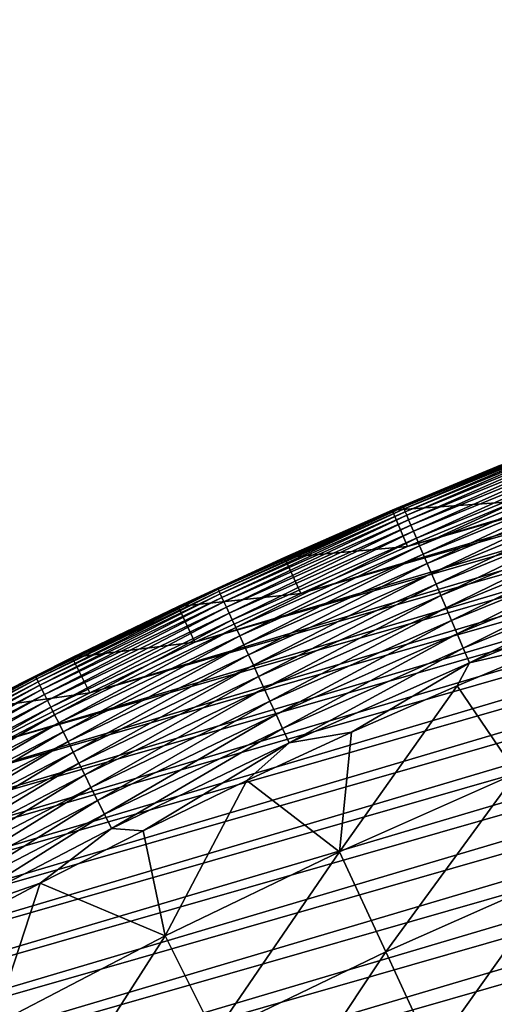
# Model space of a CAD drawing. Header units: millimetres. Extents: x -50 to 50, y -50 to 50.
# Tile 484 of 562: x -22.5 to -18.9, y 42.2 to 49.7. Entities that reach past the tile are written whole.
import ezdxf

# ---------------------------------------------------------------- set-up
doc = ezdxf.new("R2010")
doc.units = ezdxf.units.MM
doc.header["$LTSCALE"] = 65.185185
for name, color, linetype in [('36', 7, 'CONTINUOUS'), ('39', 7, 'CONTINUOUS'), ('40', 7, 'CONTINUOUS'), ('42', 7, 'CONTINUOUS'), ('44', 7, 'CONTINUOUS')]:
    doc.layers.add(name, color=color, linetype=linetype)

msp = doc.modelspace()

# ---------------------------------------------------------------- linework, layer by layer
at = {"layer": '36', "color": 15, "linetype": 'Continuous', "true_color": 0xaf503c}
for points in [[(-19.1725, 44.6403, 0.23), (-18.3635, 44.9791, 0.23), (-18.7211, 43.9751, -0.4273), (-19.1725, 44.6403, 0.23)], [(-19.9753, 44.2869, 0.23), (-19.1725, 44.6403, 0.23), (-20.0664, 43.3778, -0.4273), (-19.9753, 44.2869, 0.23)], [(-20.0664, 43.3778, -0.4273), (-19.1725, 44.6403, 0.23), (-18.7211, 43.9751, -0.4273), (-20.0664, 43.3778, -0.4273)], [(-20.7715, 43.9191, 0.23), (-19.9753, 44.2869, 0.23), (-20.0664, 43.3778, -0.4273), (-20.7715, 43.9191, 0.23)], [(-20.0664, 43.3778, -0.4273), (-18.7211, 43.9751, -0.4273), (-19.7144, 42.6169, -1.106), (-20.0664, 43.3778, -0.4273)], [(-19.7144, 42.6169, -1.106), (-18.7211, 43.9751, -0.4273), (-18.3928, 43.2037, -1.106), (-19.7144, 42.6169, -1.106)], [(-21.561, 43.537, 0.23), (-20.7715, 43.9191, 0.23), (-21.3926, 42.7394, -0.4273), (-21.561, 43.537, 0.23)], [(-21.3926, 42.7394, -0.4273), (-20.7715, 43.9191, 0.23), (-20.0664, 43.3778, -0.4273), (-21.3926, 42.7394, -0.4273)], [(-22.3435, 43.1407, 0.23), (-21.561, 43.537, 0.23), (-21.3926, 42.7394, -0.4273), (-22.3435, 43.1407, 0.23)], [(-21.3926, 42.7394, -0.4273), (-20.0664, 43.3778, -0.4273), (-21.0174, 41.9897, -1.106), (-21.3926, 42.7394, -0.4273)], [(-21.0174, 41.9897, -1.106), (-20.0664, 43.3778, -0.4273), (-19.7144, 42.6169, -1.106), (-21.0174, 41.9897, -1.106)], [(-19.7144, 42.6169, -1.106), (-18.3928, 43.2037, -1.106), (-19.3584, 41.8472, -1.7726), (-19.7144, 42.6169, -1.106)], [(-19.3584, 41.8472, -1.7726), (-18.3928, 43.2037, -1.106), (-18.0606, 42.4234, -1.7726), (-19.3584, 41.8472, -1.7726)], [(-23.1187, 42.7303, 0.23), (-22.3435, 43.1407, 0.23), (-22.6986, 42.0604, -0.4273), (-23.1187, 42.7303, 0.23)], [(-22.6986, 42.0604, -0.4273), (-22.3435, 43.1407, 0.23), (-21.3926, 42.7394, -0.4273), (-22.6986, 42.0604, -0.4273)], [(-22.6986, 42.0604, -0.4273), (-21.3926, 42.7394, -0.4273), (-22.3004, 41.3226, -1.106), (-22.6986, 42.0604, -0.4273)], [(-22.3004, 41.3226, -1.106), (-21.3926, 42.7394, -0.4273), (-21.0174, 41.9897, -1.106), (-22.3004, 41.3226, -1.106)], [(-21.0174, 41.9897, -1.106), (-19.7144, 42.6169, -1.106), (-20.6378, 41.2313, -1.7726), (-21.0174, 41.9897, -1.106)], [(-20.6378, 41.2313, -1.7726), (-19.7144, 42.6169, -1.106), (-19.3584, 41.8472, -1.7726), (-20.6378, 41.2313, -1.7726)], [(-19.3584, 41.8472, -1.7726), (-18.0606, 42.4234, -1.7726), (-18.9984, 41.0689, -2.4271), (-19.3584, 41.8472, -1.7726)], [(-18.9984, 41.0689, -2.4271), (-18.0606, 42.4234, -1.7726), (-17.7247, 41.6344, -2.4271), (-18.9984, 41.0689, -2.4271)]]:
    msp.add_3dface(points, dxfattribs=at)
at = {"layer": '39', "color": 15, "linetype": 'Continuous', "true_color": 0xaf503c}
for points in [[(2.0866, 49.6586, 4.5), (1.1998, 49.688, 4.5), (-28.088, 41.0062, 4.5), (2.0866, 49.6586, 4.5)], [(-28.088, 41.0062, 4.5), (1.1998, 49.688, 4.5), (-27.3516, 41.501, 4.5), (-28.088, 41.0062, 4.5)], [(-27.3516, 41.501, 4.5), (0.3129, 49.7015, 4.5), (-26.6066, 41.9825, 4.5), (-27.3516, 41.501, 4.5)], [(1.1998, 49.688, 4.5), (0.3129, 49.7015, 4.5), (-27.3516, 41.501, 4.5), (1.1998, 49.688, 4.5)], [(0.3129, 49.7015, 4.5), (-0.5743, 49.6993, 4.5), (-26.6066, 41.9825, 4.5), (0.3129, 49.7015, 4.5)], [(-26.6066, 41.9825, 4.5), (-0.5743, 49.6993, 4.5), (-25.853, 42.4507, 4.5), (-26.6066, 41.9825, 4.5)], [(-0.5743, 49.6993, 4.5), (-1.4612, 49.6811, 4.5), (-25.853, 42.4507, 4.5), (-0.5743, 49.6993, 4.5)], [(-29.5336, 39.9776, 4.5), (2.9725, 49.6134, 4.5), (-28.8153, 40.4984, 4.5), (-29.5336, 39.9776, 4.5)], [(3.8576, 49.5524, 4.5), (2.9725, 49.6134, 4.5), (-29.5336, 39.9776, 4.5), (3.8576, 49.5524, 4.5)], [(-28.8153, 40.4984, 4.5), (2.0866, 49.6586, 4.5), (-28.088, 41.0062, 4.5), (-28.8153, 40.4984, 4.5)], [(2.9725, 49.6134, 4.5), (2.0866, 49.6586, 4.5), (-28.8153, 40.4984, 4.5), (2.9725, 49.6134, 4.5)], [(-25.853, 42.4507, 4.5), (-1.4612, 49.6811, 4.5), (-25.0912, 42.9053, 4.5), (-25.853, 42.4507, 4.5)], [(-1.4612, 49.6811, 4.5), (-2.3477, 49.6472, 4.5), (-25.0912, 42.9053, 4.5), (-1.4612, 49.6811, 4.5)], [(-25.0912, 42.9053, 4.5), (-2.3477, 49.6472, 4.5), (-24.3214, 43.3463, 4.5), (-25.0912, 42.9053, 4.5)], [(-2.3477, 49.6472, 4.5), (-3.2334, 49.5974, 4.5), (-24.3214, 43.3463, 4.5), (-2.3477, 49.6472, 4.5)], [(-30.2423, 39.4442, 4.5), (3.8576, 49.5524, 4.5), (-29.5336, 39.9776, 4.5), (-30.2423, 39.4442, 4.5)], [(4.7413, 49.4756, 4.5), (3.8576, 49.5524, 4.5), (-30.2423, 39.4442, 4.5), (4.7413, 49.4756, 4.5)], [(-24.3214, 43.3463, 4.5), (-3.2334, 49.5974, 4.5), (-23.544, 43.7735, 4.5), (-24.3214, 43.3463, 4.5)], [(-3.2334, 49.5974, 4.5), (-4.1182, 49.5318, 4.5), (-23.544, 43.7735, 4.5), (-3.2334, 49.5974, 4.5)], [(-30.9416, 38.8981, 4.5), (4.7413, 49.4756, 4.5), (-30.2423, 39.4442, 4.5), (-30.9416, 38.8981, 4.5)], [(5.6237, 49.3831, 4.5), (4.7413, 49.4756, 4.5), (-30.9416, 38.8981, 4.5), (5.6237, 49.3831, 4.5)], [(-23.544, 43.7735, 4.5), (-4.1182, 49.5318, 4.5), (-22.7589, 44.1867, 4.5), (-23.544, 43.7735, 4.5)], [(-4.1182, 49.5318, 4.5), (-5.0015, 49.4505, 4.5), (-22.7589, 44.1867, 4.5), (-4.1182, 49.5318, 4.5)], [(-22.7589, 44.1867, 4.5), (-5.0015, 49.4505, 4.5), (-21.9667, 44.5858, 4.5), (-22.7589, 44.1867, 4.5)], [(-5.0015, 49.4505, 4.5), (-5.8834, 49.3534, 4.5), (-21.9667, 44.5858, 4.5), (-5.0015, 49.4505, 4.5)], [(-31.6308, 38.3398, 4.5), (5.6237, 49.3831, 4.5), (-30.9416, 38.8981, 4.5), (-31.6308, 38.3398, 4.5)], [(6.5041, 49.2748, 4.5), (5.6237, 49.3831, 4.5), (-31.6308, 38.3398, 4.5), (6.5041, 49.2748, 4.5)], [(-21.9667, 44.5858, 4.5), (-5.8834, 49.3534, 4.5), (-21.1674, 44.9708, 4.5), (-21.9667, 44.5858, 4.5)], [(-5.8834, 49.3534, 4.5), (-6.7632, 49.2406, 4.5), (-21.1674, 44.9708, 4.5), (-5.8834, 49.3534, 4.5)], [(-32.3101, 37.7691, 4.5), (6.5041, 49.2748, 4.5), (-31.6308, 38.3398, 4.5), (-32.3101, 37.7691, 4.5)], [(7.3826, 49.1508, 4.5), (6.5041, 49.2748, 4.5), (-32.3101, 37.7691, 4.5), (7.3826, 49.1508, 4.5)], [(-21.1674, 44.9708, 4.5), (-6.7632, 49.2406, 4.5), (-20.3614, 45.3414, 4.5), (-21.1674, 44.9708, 4.5)], [(-6.7632, 49.2406, 4.5), (-7.6411, 49.112, 4.5), (-20.3614, 45.3414, 4.5), (-6.7632, 49.2406, 4.5)], [(-32.979, 37.1865, 4.5), (7.3826, 49.1508, 4.5), (-32.3101, 37.7691, 4.5), (-32.979, 37.1865, 4.5)], [(8.2586, 49.0111, 4.5), (7.3826, 49.1508, 4.5), (-32.979, 37.1865, 4.5), (8.2586, 49.0111, 4.5)], [(-20.3614, 45.3414, 4.5), (-7.6411, 49.112, 4.5), (-19.5489, 45.6975, 4.5), (-20.3614, 45.3414, 4.5)], [(-7.6411, 49.112, 4.5), (-8.5164, 48.9679, 4.5), (-19.5489, 45.6975, 4.5), (-7.6411, 49.112, 4.5)], [(-33.6375, 36.5919, 4.5), (8.2586, 49.0111, 4.5), (-32.979, 37.1865, 4.5), (-33.6375, 36.5919, 4.5)], [(9.1321, 48.8559, 4.5), (8.2586, 49.0111, 4.5), (-33.6375, 36.5919, 4.5), (9.1321, 48.8559, 4.5)], [(-19.5489, 45.6975, 4.5), (-8.5164, 48.9679, 4.5), (-18.7302, 46.0391, 4.5), (-19.5489, 45.6975, 4.5)], [(10.0025, 48.6851, 4.5), (9.1321, 48.8559, 4.5), (-34.2852, 35.9858, 4.5), (10.0025, 48.6851, 4.5)], [(-34.2852, 35.9858, 4.5), (9.1321, 48.8559, 4.5), (-33.6375, 36.5919, 4.5), (-34.2852, 35.9858, 4.5)], [(10.87, 48.4987, 4.5), (10.0025, 48.6851, 4.5), (-34.9221, 35.3681, 4.5), (10.87, 48.4987, 4.5)], [(-34.9221, 35.3681, 4.5), (10.0025, 48.6851, 4.5), (-34.2852, 35.9858, 4.5), (-34.9221, 35.3681, 4.5)], [(11.7338, 48.2969, 4.5), (10.87, 48.4987, 4.5), (-35.5477, 34.7392, 4.5), (11.7338, 48.2969, 4.5)], [(-35.5477, 34.7392, 4.5), (10.87, 48.4987, 4.5), (-34.9221, 35.3681, 4.5), (-35.5477, 34.7392, 4.5)], [(12.594, 48.0797, 4.5), (11.7338, 48.2969, 4.5), (-36.1621, 34.0992, 4.5), (12.594, 48.0797, 4.5)], [(-36.1621, 34.0992, 4.5), (11.7338, 48.2969, 4.5), (-35.5477, 34.7392, 4.5), (-36.1621, 34.0992, 4.5)], [(13.45, 47.8473, 4.5), (12.594, 48.0797, 4.5), (-36.7649, 33.4484, 4.5), (13.45, 47.8473, 4.5)], [(-36.7649, 33.4484, 4.5), (12.594, 48.0797, 4.5), (-36.1621, 34.0992, 4.5), (-36.7649, 33.4484, 4.5)], [(14.3019, 47.5995, 4.5), (13.45, 47.8473, 4.5), (-37.356, 32.7868, 4.5), (14.3019, 47.5995, 4.5)], [(-37.356, 32.7868, 4.5), (13.45, 47.8473, 4.5), (-36.7649, 33.4484, 4.5), (-37.356, 32.7868, 4.5)], [(15.1491, 47.3366, 4.5), (14.3019, 47.5995, 4.5), (-37.9352, 32.1149, 4.5), (15.1491, 47.3366, 4.5)], [(-37.9352, 32.1149, 4.5), (14.3019, 47.5995, 4.5), (-37.356, 32.7868, 4.5), (-37.9352, 32.1149, 4.5)], [(15.9917, 47.0586, 4.5), (15.1491, 47.3366, 4.5), (-38.5024, 31.4327, 4.5), (15.9917, 47.0586, 4.5)], [(-38.5024, 31.4327, 4.5), (15.1491, 47.3366, 4.5), (-37.9352, 32.1149, 4.5), (-38.5024, 31.4327, 4.5)], [(-39.0572, 30.7406, 4.5), (15.9917, 47.0586, 4.5), (-38.5024, 31.4327, 4.5), (-39.0572, 30.7406, 4.5)], [(16.829, 46.7657, 4.5), (15.9917, 47.0586, 4.5), (-39.0572, 30.7406, 4.5), (16.829, 46.7657, 4.5)], [(-39.5997, 30.0385, 4.5), (16.829, 46.7657, 4.5), (-39.0572, 30.7406, 4.5), (-39.5997, 30.0385, 4.5)], [(17.661, 46.4578, 4.5), (16.829, 46.7657, 4.5), (-39.5997, 30.0385, 4.5), (17.661, 46.4578, 4.5)], [(18.4873, 46.1351, 4.5), (17.661, 46.4578, 4.5), (-40.1294, 29.327, 4.5), (18.4873, 46.1351, 4.5)], [(-40.1294, 29.327, 4.5), (17.661, 46.4578, 4.5), (-39.5997, 30.0385, 4.5), (-40.1294, 29.327, 4.5)], [(19.3078, 45.7977, 4.5), (18.4873, 46.1351, 4.5), (-40.6465, 28.6061, 4.5), (19.3078, 45.7977, 4.5)], [(-40.6465, 28.6061, 4.5), (18.4873, 46.1351, 4.5), (-40.1294, 29.327, 4.5), (-40.6465, 28.6061, 4.5)], [(-41.1505, 27.8761, 4.5), (19.3078, 45.7977, 4.5), (-40.6465, 28.6061, 4.5), (-41.1505, 27.8761, 4.5)], [(20.1221, 45.4458, 4.5), (19.3078, 45.7977, 4.5), (-41.1505, 27.8761, 4.5), (20.1221, 45.4458, 4.5)], [(20.9301, 45.0793, 4.5), (20.1221, 45.4458, 4.5), (-41.6415, 27.1372, 4.5), (20.9301, 45.0793, 4.5)], [(-41.6415, 27.1372, 4.5), (20.1221, 45.4458, 4.5), (-41.1505, 27.8761, 4.5), (-41.6415, 27.1372, 4.5)], [(-42.1192, 26.3897, 4.5), (20.9301, 45.0793, 4.5), (-41.6415, 27.1372, 4.5), (-42.1192, 26.3897, 4.5)], [(21.7313, 44.6985, 4.5), (20.9301, 45.0793, 4.5), (-42.1192, 26.3897, 4.5), (21.7313, 44.6985, 4.5)], [(-42.5835, 25.6337, 4.5), (21.7313, 44.6985, 4.5), (-42.1192, 26.3897, 4.5), (-42.5835, 25.6337, 4.5)], [(22.5256, 44.3035, 4.5), (21.7313, 44.6985, 4.5), (-42.5835, 25.6337, 4.5), (22.5256, 44.3035, 4.5)], [(-43.0342, 24.8696, 4.5), (22.5256, 44.3035, 4.5), (-42.5835, 25.6337, 4.5), (-43.0342, 24.8696, 4.5)], [(23.3127, 43.8943, 4.5), (22.5256, 44.3035, 4.5), (-43.0342, 24.8696, 4.5), (23.3127, 43.8943, 4.5)], [(-43.4712, 24.0976, 4.5), (23.3127, 43.8943, 4.5), (-43.0342, 24.8696, 4.5), (-43.4712, 24.0976, 4.5)], [(24.0925, 43.4711, 4.5), (23.3127, 43.8943, 4.5), (-43.4712, 24.0976, 4.5), (24.0925, 43.4711, 4.5)], [(-43.8943, 23.3179, 4.5), (24.0925, 43.4711, 4.5), (-43.4712, 24.0976, 4.5), (-43.8943, 23.3179, 4.5)], [(24.8645, 43.0341, 4.5), (24.0925, 43.4711, 4.5), (-43.8943, 23.3179, 4.5), (24.8645, 43.0341, 4.5)], [(25.6286, 42.5834, 4.5), (24.8645, 43.0341, 4.5), (-44.3035, 22.5307, 4.5), (25.6286, 42.5834, 4.5)], [(-44.3035, 22.5307, 4.5), (24.8645, 43.0341, 4.5), (-43.8943, 23.3179, 4.5), (-44.3035, 22.5307, 4.5)], [(26.3846, 42.1192, 4.5), (25.6286, 42.5834, 4.5), (-44.6985, 21.7364, 4.5), (26.3846, 42.1192, 4.5)], [(-44.6985, 21.7364, 4.5), (25.6286, 42.5834, 4.5), (-44.3035, 22.5307, 4.5), (-44.6985, 21.7364, 4.5)]]:
    msp.add_3dface(points, dxfattribs=at)
at = {"layer": '40', "color": 15, "linetype": 'Continuous', "true_color": 0xaf503c}
for points in [[(-19.6669, 45.9734, 3.33), (-18.8432, 46.317, 4.2), (-18.8432, 46.317, 3.33), (-19.6669, 45.9734, 3.33)], [(-19.6669, 45.9734, 4.2), (-18.8432, 46.317, 4.2), (-19.6669, 45.9734, 3.33), (-19.6669, 45.9734, 4.2)], [(-20.4843, 45.6151, 3.33), (-19.6669, 45.9734, 4.2), (-19.6669, 45.9734, 3.33), (-20.4843, 45.6151, 3.33)], [(-20.4843, 45.6151, 4.2), (-19.6669, 45.9734, 4.2), (-20.4843, 45.6151, 3.33), (-20.4843, 45.6151, 4.2)], [(-21.2951, 45.2422, 3.33), (-20.4843, 45.6151, 4.2), (-20.4843, 45.6151, 3.33), (-21.2951, 45.2422, 3.33)], [(-21.2951, 45.2422, 4.2), (-20.4843, 45.6151, 4.2), (-21.2951, 45.2422, 3.33), (-21.2951, 45.2422, 4.2)], [(-22.0992, 44.855, 3.33), (-21.2951, 45.2422, 4.2), (-21.2951, 45.2422, 3.33), (-22.0992, 44.855, 3.33)], [(-22.0992, 44.855, 4.2), (-21.2951, 45.2422, 4.2), (-22.0992, 44.855, 3.33), (-22.0992, 44.855, 4.2)], [(-22.8963, 44.4534, 3.33), (-22.0992, 44.855, 4.2), (-22.0992, 44.855, 3.33), (-22.8963, 44.4534, 3.33)], [(-22.8963, 44.4534, 4.2), (-22.0992, 44.855, 4.2), (-22.8963, 44.4534, 3.33), (-22.8963, 44.4534, 4.2)]]:
    msp.add_3dface(points, dxfattribs=at)
at = {"layer": '42', "color": 15, "linetype": 'Continuous', "true_color": 0xaf503c}
for points in [[(-18.1597, 46.5873, 3.1623), (-19.5822, 45.998, 2.9946), (-19.5857, 46.0061, 3.1623), (-18.1597, 46.5873, 3.1623)], [(-18.8432, 46.317, 3.33), (-18.1597, 46.5873, 3.1623), (-19.5857, 46.0061, 3.1623), (-18.8432, 46.317, 3.33)], [(-18.1565, 46.5791, 2.9946), (-19.5822, 45.998, 2.9946), (-18.1597, 46.5873, 3.1623), (-18.1565, 46.5791, 2.9946)], [(-18.1565, 46.5791, 2.9946), (-19.576, 45.9834, 2.8275), (-19.5822, 45.998, 2.9946), (-18.1565, 46.5791, 2.9946)], [(-18.1508, 46.5644, 2.8275), (-19.576, 45.9834, 2.8275), (-18.1565, 46.5791, 2.9946), (-18.1508, 46.5644, 2.8275)], [(-18.1508, 46.5644, 2.8275), (-19.5671, 45.9624, 2.6612), (-19.576, 45.9834, 2.8275), (-18.1508, 46.5644, 2.8275)], [(-18.1425, 46.5431, 2.6612), (-19.5671, 45.9624, 2.6612), (-18.1508, 46.5644, 2.8275), (-18.1425, 46.5431, 2.6612)], [(-18.1425, 46.5431, 2.6612), (-19.5554, 45.935, 2.496), (-19.5671, 45.9624, 2.6612), (-18.1425, 46.5431, 2.6612)], [(-18.1317, 46.5154, 2.496), (-19.5554, 45.935, 2.496), (-18.1425, 46.5431, 2.6612), (-18.1317, 46.5154, 2.496)], [(-18.1317, 46.5154, 2.496), (-19.5411, 45.9013, 2.3321), (-19.5554, 45.935, 2.496), (-18.1317, 46.5154, 2.496)], [(-18.1183, 46.4812, 2.3321), (-19.5411, 45.9013, 2.3321), (-18.1317, 46.5154, 2.496), (-18.1183, 46.4812, 2.3321)], [(-18.1183, 46.4812, 2.3321), (-19.524, 45.8612, 2.17), (-19.5411, 45.9013, 2.3321), (-18.1183, 46.4812, 2.3321)], [(-18.1025, 46.4406, 2.17), (-19.524, 45.8612, 2.17), (-18.1183, 46.4812, 2.3321), (-18.1025, 46.4406, 2.17)], [(-18.1025, 46.4406, 2.17), (-19.5043, 45.815, 2.0098), (-19.524, 45.8612, 2.17), (-18.1025, 46.4406, 2.17)], [(-18.0843, 46.3938, 2.0098), (-19.5043, 45.815, 2.0098), (-18.1025, 46.4406, 2.17), (-18.0843, 46.3938, 2.0098)], [(-18.0843, 46.3938, 2.0098), (-19.482, 45.7626, 1.8519), (-19.5043, 45.815, 2.0098), (-18.0843, 46.3938, 2.0098)], [(-18.0636, 46.3407, 1.8519), (-19.482, 45.7626, 1.8519), (-18.0843, 46.3938, 2.0098), (-18.0636, 46.3407, 1.8519)], [(-19.6669, 45.9734, 3.33), (-18.8432, 46.317, 3.33), (-19.5857, 46.0061, 3.1623), (-19.6669, 45.9734, 3.33)], [(-18.0636, 46.3407, 1.8519), (-19.4571, 45.7041, 1.6965), (-19.482, 45.7626, 1.8519), (-18.0636, 46.3407, 1.8519)], [(-18.0405, 46.2816, 1.6965), (-19.4571, 45.7041, 1.6965), (-18.0636, 46.3407, 1.8519), (-18.0405, 46.2816, 1.6965)], [(-18.0405, 46.2816, 1.6965), (-19.4297, 45.6397, 1.5439), (-19.4571, 45.7041, 1.6965), (-18.0405, 46.2816, 1.6965)], [(-18.0151, 46.2164, 1.5439), (-19.4297, 45.6397, 1.5439), (-18.0405, 46.2816, 1.6965), (-18.0151, 46.2164, 1.5439)], [(-18.0151, 46.2164, 1.5439), (-19.3999, 45.5695, 1.3943), (-19.4297, 45.6397, 1.5439), (-18.0151, 46.2164, 1.5439)], [(-17.9874, 46.1453, 1.3943), (-19.3999, 45.5695, 1.3943), (-18.0151, 46.2164, 1.5439), (-17.9874, 46.1453, 1.3943)], [(-17.9874, 46.1453, 1.3943), (-19.3675, 45.4936, 1.2481), (-19.3999, 45.5695, 1.3943), (-17.9874, 46.1453, 1.3943)], [(-17.9574, 46.0684, 1.2481), (-19.3675, 45.4936, 1.2481), (-17.9874, 46.1453, 1.3943), (-17.9574, 46.0684, 1.2481)], [(-17.9574, 46.0684, 1.2481), (-19.3328, 45.4121, 1.1055), (-19.3675, 45.4936, 1.2481), (-17.9574, 46.0684, 1.2481)], [(-17.9253, 45.9859, 1.1055), (-19.3328, 45.4121, 1.1055), (-17.9574, 46.0684, 1.2481), (-17.9253, 45.9859, 1.1055)], [(-19.5857, 46.0061, 3.1623), (-20.9894, 45.3732, 2.9946), (-20.9931, 45.3812, 3.1623), (-19.5857, 46.0061, 3.1623)], [(-19.6669, 45.9734, 3.33), (-19.5857, 46.0061, 3.1623), (-20.9931, 45.3812, 3.1623), (-19.6669, 45.9734, 3.33)], [(-20.4843, 45.6151, 3.33), (-19.6669, 45.9734, 3.33), (-20.9931, 45.3812, 3.1623), (-20.4843, 45.6151, 3.33)], [(-19.5822, 45.998, 2.9946), (-20.9894, 45.3732, 2.9946), (-19.5857, 46.0061, 3.1623), (-19.5822, 45.998, 2.9946)], [(-19.5822, 45.998, 2.9946), (-20.9827, 45.3588, 2.8275), (-20.9894, 45.3732, 2.9946), (-19.5822, 45.998, 2.9946)], [(-19.576, 45.9834, 2.8275), (-20.9827, 45.3588, 2.8275), (-19.5822, 45.998, 2.9946), (-19.576, 45.9834, 2.8275)], [(-19.576, 45.9834, 2.8275), (-20.9732, 45.3381, 2.6612), (-20.9827, 45.3588, 2.8275), (-19.576, 45.9834, 2.8275)], [(-19.5671, 45.9624, 2.6612), (-20.9732, 45.3381, 2.6612), (-19.576, 45.9834, 2.8275), (-19.5671, 45.9624, 2.6612)], [(-19.5671, 45.9624, 2.6612), (-20.9606, 45.3111, 2.496), (-20.9732, 45.3381, 2.6612), (-19.5671, 45.9624, 2.6612)], [(-19.5554, 45.935, 2.496), (-20.9606, 45.3111, 2.496), (-19.5671, 45.9624, 2.6612), (-19.5554, 45.935, 2.496)], [(-17.9253, 45.9859, 1.1055), (-19.2958, 45.3252, 0.9667), (-19.3328, 45.4121, 1.1055), (-17.9253, 45.9859, 1.1055)], [(-17.891, 45.8978, 0.9667), (-19.2958, 45.3252, 0.9667), (-17.9253, 45.9859, 1.1055), (-17.891, 45.8978, 0.9667)], [(-19.5554, 45.935, 2.496), (-20.9453, 45.2778, 2.3321), (-20.9606, 45.3111, 2.496), (-19.5554, 45.935, 2.496)], [(-19.5411, 45.9013, 2.3321), (-20.9453, 45.2778, 2.3321), (-19.5554, 45.935, 2.496), (-19.5411, 45.9013, 2.3321)], [(-19.5411, 45.9013, 2.3321), (-20.927, 45.2383, 2.17), (-20.9453, 45.2778, 2.3321), (-19.5411, 45.9013, 2.3321)], [(-19.524, 45.8612, 2.17), (-20.927, 45.2383, 2.17), (-19.5411, 45.9013, 2.3321), (-19.524, 45.8612, 2.17)], [(-17.891, 45.8978, 0.9667), (-19.2566, 45.233, 0.832), (-19.2958, 45.3252, 0.9667), (-17.891, 45.8978, 0.9667)], [(-17.8546, 45.8045, 0.832), (-19.2566, 45.233, 0.832), (-17.891, 45.8978, 0.9667), (-17.8546, 45.8045, 0.832)], [(-19.524, 45.8612, 2.17), (-20.9059, 45.1927, 2.0098), (-20.927, 45.2383, 2.17), (-19.524, 45.8612, 2.17)], [(-19.5043, 45.815, 2.0098), (-20.9059, 45.1927, 2.0098), (-19.524, 45.8612, 2.17), (-19.5043, 45.815, 2.0098)], [(-19.5043, 45.815, 2.0098), (-20.882, 45.141, 1.8519), (-20.9059, 45.1927, 2.0098), (-19.5043, 45.815, 2.0098)], [(-19.482, 45.7626, 1.8519), (-20.882, 45.141, 1.8519), (-19.5043, 45.815, 2.0098), (-19.482, 45.7626, 1.8519)], [(-17.8546, 45.8045, 0.832), (-19.2152, 45.1357, 0.7017), (-19.2566, 45.233, 0.832), (-17.8546, 45.8045, 0.832)], [(-17.8162, 45.7059, 0.7017), (-19.2152, 45.1357, 0.7017), (-17.8546, 45.8045, 0.832), (-17.8162, 45.7059, 0.7017)], [(-19.482, 45.7626, 1.8519), (-20.8553, 45.0834, 1.6965), (-20.882, 45.141, 1.8519), (-19.482, 45.7626, 1.8519)], [(-19.4571, 45.7041, 1.6965), (-20.8553, 45.0834, 1.6965), (-19.482, 45.7626, 1.8519), (-19.4571, 45.7041, 1.6965)], [(-19.4571, 45.7041, 1.6965), (-20.8259, 45.0198, 1.5439), (-20.8553, 45.0834, 1.6965), (-19.4571, 45.7041, 1.6965)], [(-19.4297, 45.6397, 1.5439), (-20.8259, 45.0198, 1.5439), (-19.4571, 45.7041, 1.6965), (-19.4297, 45.6397, 1.5439)], [(-17.8162, 45.7059, 0.7017), (-19.1716, 45.0334, 0.5758), (-19.2152, 45.1357, 0.7017), (-17.8162, 45.7059, 0.7017)], [(-17.7758, 45.6024, 0.5758), (-19.1716, 45.0334, 0.5758), (-17.8162, 45.7059, 0.7017), (-17.7758, 45.6024, 0.5758)], [(-21.2951, 45.2422, 3.33), (-20.4843, 45.6151, 3.33), (-20.9931, 45.3812, 3.1623), (-21.2951, 45.2422, 3.33)], [(-19.4297, 45.6397, 1.5439), (-20.7939, 44.9506, 1.3943), (-20.8259, 45.0198, 1.5439), (-19.4297, 45.6397, 1.5439)], [(-19.3999, 45.5695, 1.3943), (-20.7939, 44.9506, 1.3943), (-19.4297, 45.6397, 1.5439), (-19.3999, 45.5695, 1.3943)], [(-19.3999, 45.5695, 1.3943), (-20.7592, 44.8757, 1.2481), (-20.7939, 44.9506, 1.3943), (-19.3999, 45.5695, 1.3943)], [(-19.3675, 45.4936, 1.2481), (-20.7592, 44.8757, 1.2481), (-19.3999, 45.5695, 1.3943), (-19.3675, 45.4936, 1.2481)], [(-17.7758, 45.6024, 0.5758), (-19.1261, 44.9264, 0.4548), (-19.1716, 45.0334, 0.5758), (-17.7758, 45.6024, 0.5758)], [(-17.7336, 45.494, 0.4548), (-19.1261, 44.9264, 0.4548), (-17.7758, 45.6024, 0.5758), (-17.7336, 45.494, 0.4548)], [(-17.7336, 45.494, 0.4548), (-19.0786, 44.8148, 0.3387), (-19.1261, 44.9264, 0.4548), (-17.7336, 45.494, 0.4548)], [(-17.6895, 45.381, 0.3387), (-19.0786, 44.8148, 0.3387), (-17.7336, 45.494, 0.4548), (-17.6895, 45.381, 0.3387)], [(-19.3675, 45.4936, 1.2481), (-20.7221, 44.7953, 1.1055), (-20.7592, 44.8757, 1.2481), (-19.3675, 45.4936, 1.2481)], [(-19.3328, 45.4121, 1.1055), (-20.7221, 44.7953, 1.1055), (-19.3675, 45.4936, 1.2481), (-19.3328, 45.4121, 1.1055)], [(-20.9931, 45.3812, 3.1623), (-22.3766, 44.7054, 2.9946), (-22.3806, 44.7133, 3.1623), (-20.9931, 45.3812, 3.1623)], [(-21.2951, 45.2422, 3.33), (-20.9931, 45.3812, 3.1623), (-22.3806, 44.7133, 3.1623), (-21.2951, 45.2422, 3.33)], [(-20.9894, 45.3732, 2.9946), (-22.3766, 44.7054, 2.9946), (-20.9931, 45.3812, 3.1623), (-20.9894, 45.3732, 2.9946)], [(-20.9894, 45.3732, 2.9946), (-22.3695, 44.6912, 2.8275), (-22.3766, 44.7054, 2.9946), (-20.9894, 45.3732, 2.9946)], [(-20.9827, 45.3588, 2.8275), (-22.3695, 44.6912, 2.8275), (-20.9894, 45.3732, 2.9946), (-20.9827, 45.3588, 2.8275)], [(-20.9827, 45.3588, 2.8275), (-22.3593, 44.6708, 2.6612), (-22.3695, 44.6912, 2.8275), (-20.9827, 45.3588, 2.8275)], [(-20.9732, 45.3381, 2.6612), (-22.3593, 44.6708, 2.6612), (-20.9827, 45.3588, 2.8275), (-20.9732, 45.3381, 2.6612)], [(-19.3328, 45.4121, 1.1055), (-20.6824, 44.7096, 0.9667), (-20.7221, 44.7953, 1.1055), (-19.3328, 45.4121, 1.1055)], [(-19.2958, 45.3252, 0.9667), (-20.6824, 44.7096, 0.9667), (-19.3328, 45.4121, 1.1055), (-19.2958, 45.3252, 0.9667)], [(-17.6895, 45.381, 0.3387), (-18.3635, 44.9791, 0.23), (-19.0786, 44.8148, 0.3387), (-17.6895, 45.381, 0.3387)], [(-20.9732, 45.3381, 2.6612), (-22.346, 44.6442, 2.496), (-22.3593, 44.6708, 2.6612), (-20.9732, 45.3381, 2.6612)], [(-20.9606, 45.3111, 2.496), (-22.346, 44.6442, 2.496), (-20.9732, 45.3381, 2.6612), (-20.9606, 45.3111, 2.496)], [(-20.9606, 45.3111, 2.496), (-22.3296, 44.6114, 2.3321), (-22.346, 44.6442, 2.496), (-20.9606, 45.3111, 2.496)], [(-20.9453, 45.2778, 2.3321), (-22.3296, 44.6114, 2.3321), (-20.9606, 45.3111, 2.496), (-20.9453, 45.2778, 2.3321)], [(-20.9453, 45.2778, 2.3321), (-22.3101, 44.5725, 2.17), (-22.3296, 44.6114, 2.3321), (-20.9453, 45.2778, 2.3321)], [(-20.927, 45.2383, 2.17), (-22.3101, 44.5725, 2.17), (-20.9453, 45.2778, 2.3321), (-20.927, 45.2383, 2.17)], [(-19.2958, 45.3252, 0.9667), (-20.6403, 44.6186, 0.832), (-20.6824, 44.7096, 0.9667), (-19.2958, 45.3252, 0.9667)], [(-19.2566, 45.233, 0.832), (-20.6403, 44.6186, 0.832), (-19.2958, 45.3252, 0.9667), (-19.2566, 45.233, 0.832)], [(-22.0992, 44.855, 3.33), (-21.2951, 45.2422, 3.33), (-22.3806, 44.7133, 3.1623), (-22.0992, 44.855, 3.33)], [(-20.927, 45.2383, 2.17), (-22.2876, 44.5275, 2.0098), (-22.3101, 44.5725, 2.17), (-20.927, 45.2383, 2.17)], [(-20.9059, 45.1927, 2.0098), (-22.2876, 44.5275, 2.0098), (-20.927, 45.2383, 2.17), (-20.9059, 45.1927, 2.0098)], [(-19.2566, 45.233, 0.832), (-20.5959, 44.5226, 0.7017), (-20.6403, 44.6186, 0.832), (-19.2566, 45.233, 0.832)], [(-19.2152, 45.1357, 0.7017), (-20.5959, 44.5226, 0.7017), (-19.2566, 45.233, 0.832), (-19.2152, 45.1357, 0.7017)], [(-20.9059, 45.1927, 2.0098), (-22.2621, 44.4766, 1.8519), (-22.2876, 44.5275, 2.0098), (-20.9059, 45.1927, 2.0098)], [(-20.882, 45.141, 1.8519), (-22.2621, 44.4766, 1.8519), (-20.9059, 45.1927, 2.0098), (-20.882, 45.141, 1.8519)], [(-20.882, 45.141, 1.8519), (-22.2337, 44.4198, 1.6965), (-22.2621, 44.4766, 1.8519), (-20.882, 45.141, 1.8519)], [(-20.8553, 45.0834, 1.6965), (-22.2337, 44.4198, 1.6965), (-20.882, 45.141, 1.8519), (-20.8553, 45.0834, 1.6965)], [(-19.2152, 45.1357, 0.7017), (-20.5493, 44.4217, 0.5758), (-20.5959, 44.5226, 0.7017), (-19.2152, 45.1357, 0.7017)], [(-19.1716, 45.0334, 0.5758), (-20.5493, 44.4217, 0.5758), (-19.2152, 45.1357, 0.7017), (-19.1716, 45.0334, 0.5758)], [(-20.8553, 45.0834, 1.6965), (-22.2024, 44.3572, 1.5439), (-22.2337, 44.4198, 1.6965), (-20.8553, 45.0834, 1.6965)], [(-20.8259, 45.0198, 1.5439), (-22.2024, 44.3572, 1.5439), (-20.8553, 45.0834, 1.6965), (-20.8259, 45.0198, 1.5439)], [(-20.8259, 45.0198, 1.5439), (-22.1682, 44.289, 1.3943), (-22.2024, 44.3572, 1.5439), (-20.8259, 45.0198, 1.5439)], [(-20.7939, 44.9506, 1.3943), (-22.1682, 44.289, 1.3943), (-20.8259, 45.0198, 1.5439), (-20.7939, 44.9506, 1.3943)], [(-19.1716, 45.0334, 0.5758), (-20.5004, 44.3162, 0.4548), (-20.5493, 44.4217, 0.5758), (-19.1716, 45.0334, 0.5758)], [(-19.1261, 44.9264, 0.4548), (-20.5004, 44.3162, 0.4548), (-19.1716, 45.0334, 0.5758), (-19.1261, 44.9264, 0.4548)], [(-18.3635, 44.9791, 0.23), (-19.1725, 44.6403, 0.23), (-19.0786, 44.8148, 0.3387), (-18.3635, 44.9791, 0.23)], [(-20.7939, 44.9506, 1.3943), (-22.1313, 44.2152, 1.2481), (-22.1682, 44.289, 1.3943), (-20.7939, 44.9506, 1.3943)], [(-20.7592, 44.8757, 1.2481), (-22.1313, 44.2152, 1.2481), (-20.7939, 44.9506, 1.3943), (-20.7592, 44.8757, 1.2481)], [(-19.1261, 44.9264, 0.4548), (-20.4495, 44.2061, 0.3387), (-20.5004, 44.3162, 0.4548), (-19.1261, 44.9264, 0.4548)], [(-19.0786, 44.8148, 0.3387), (-20.4495, 44.2061, 0.3387), (-19.1261, 44.9264, 0.4548), (-19.0786, 44.8148, 0.3387)], [(-22.8963, 44.4534, 3.33), (-22.0992, 44.855, 3.33), (-22.3806, 44.7133, 3.1623), (-22.8963, 44.4534, 3.33)], [(-20.7592, 44.8757, 1.2481), (-22.0916, 44.136, 1.1055), (-22.1313, 44.2152, 1.2481), (-20.7592, 44.8757, 1.2481)], [(-20.7221, 44.7953, 1.1055), (-22.0916, 44.136, 1.1055), (-20.7592, 44.8757, 1.2481), (-20.7221, 44.7953, 1.1055)], [(-20.7221, 44.7953, 1.1055), (-22.0493, 44.0515, 0.9667), (-22.0916, 44.136, 1.1055), (-20.7221, 44.7953, 1.1055)], [(-20.6824, 44.7096, 0.9667), (-22.0493, 44.0515, 0.9667), (-20.7221, 44.7953, 1.1055), (-20.6824, 44.7096, 0.9667)], [(-19.0786, 44.8148, 0.3387), (-19.9753, 44.2869, 0.23), (-20.4495, 44.2061, 0.3387), (-19.0786, 44.8148, 0.3387)], [(-19.1725, 44.6403, 0.23), (-19.9753, 44.2869, 0.23), (-19.0786, 44.8148, 0.3387), (-19.1725, 44.6403, 0.23)], [(-22.3806, 44.7133, 3.1623), (-23.7426, 43.9952, 2.9946), (-23.7468, 44.0029, 3.1623), (-22.3806, 44.7133, 3.1623)], [(-22.8963, 44.4534, 3.33), (-22.3806, 44.7133, 3.1623), (-23.7468, 44.0029, 3.1623), (-22.8963, 44.4534, 3.33)], [(-22.3766, 44.7054, 2.9946), (-23.7426, 43.9952, 2.9946), (-22.3806, 44.7133, 3.1623), (-22.3766, 44.7054, 2.9946)], [(-22.3766, 44.7054, 2.9946), (-23.7351, 43.9812, 2.8275), (-23.7426, 43.9952, 2.9946), (-22.3766, 44.7054, 2.9946)], [(-22.3695, 44.6912, 2.8275), (-23.7351, 43.9812, 2.8275), (-22.3766, 44.7054, 2.9946), (-22.3695, 44.6912, 2.8275)], [(-22.3695, 44.6912, 2.8275), (-23.7243, 43.9612, 2.6612), (-23.7351, 43.9812, 2.8275), (-22.3695, 44.6912, 2.8275)], [(-22.3593, 44.6708, 2.6612), (-23.7243, 43.9612, 2.6612), (-22.3695, 44.6912, 2.8275), (-22.3593, 44.6708, 2.6612)], [(-22.3593, 44.6708, 2.6612), (-23.7101, 43.935, 2.496), (-23.7243, 43.9612, 2.6612), (-22.3593, 44.6708, 2.6612)], [(-22.346, 44.6442, 2.496), (-23.7101, 43.935, 2.496), (-22.3593, 44.6708, 2.6612), (-22.346, 44.6442, 2.496)], [(-20.6824, 44.7096, 0.9667), (-22.0045, 43.9619, 0.832), (-22.0493, 44.0515, 0.9667), (-20.6824, 44.7096, 0.9667)], [(-20.6403, 44.6186, 0.832), (-22.0045, 43.9619, 0.832), (-20.6824, 44.7096, 0.9667), (-20.6403, 44.6186, 0.832)], [(-22.346, 44.6442, 2.496), (-23.6927, 43.9027, 2.3321), (-23.7101, 43.935, 2.496), (-22.346, 44.6442, 2.496)], [(-22.3296, 44.6114, 2.3321), (-23.6927, 43.9027, 2.3321), (-22.346, 44.6442, 2.496), (-22.3296, 44.6114, 2.3321)], [(-22.3296, 44.6114, 2.3321), (-23.6721, 43.8644, 2.17), (-23.6927, 43.9027, 2.3321), (-22.3296, 44.6114, 2.3321)], [(-22.3101, 44.5725, 2.17), (-23.6721, 43.8644, 2.17), (-22.3296, 44.6114, 2.3321), (-22.3101, 44.5725, 2.17)], [(-20.6403, 44.6186, 0.832), (-21.9572, 43.8673, 0.7017), (-22.0045, 43.9619, 0.832), (-20.6403, 44.6186, 0.832)], [(-20.5959, 44.5226, 0.7017), (-21.9572, 43.8673, 0.7017), (-20.6403, 44.6186, 0.832), (-20.5959, 44.5226, 0.7017)], [(-22.3101, 44.5725, 2.17), (-23.6482, 43.8201, 2.0098), (-23.6721, 43.8644, 2.17), (-22.3101, 44.5725, 2.17)], [(-22.2876, 44.5275, 2.0098), (-23.6482, 43.8201, 2.0098), (-22.3101, 44.5725, 2.17), (-22.2876, 44.5275, 2.0098)], [(-22.2876, 44.5275, 2.0098), (-23.6211, 43.77, 1.8519), (-23.6482, 43.8201, 2.0098), (-22.2876, 44.5275, 2.0098)], [(-22.2621, 44.4766, 1.8519), (-23.6211, 43.77, 1.8519), (-22.2876, 44.5275, 2.0098), (-22.2621, 44.4766, 1.8519)], [(-20.5959, 44.5226, 0.7017), (-21.9074, 43.7679, 0.5758), (-21.9572, 43.8673, 0.7017), (-20.5959, 44.5226, 0.7017)], [(-20.5493, 44.4217, 0.5758), (-21.9074, 43.7679, 0.5758), (-20.5959, 44.5226, 0.7017), (-20.5493, 44.4217, 0.5758)], [(-22.2621, 44.4766, 1.8519), (-23.591, 43.7141, 1.6965), (-23.6211, 43.77, 1.8519), (-22.2621, 44.4766, 1.8519)], [(-22.2337, 44.4198, 1.6965), (-23.591, 43.7141, 1.6965), (-22.2621, 44.4766, 1.8519), (-22.2337, 44.4198, 1.6965)], [(-22.2337, 44.4198, 1.6965), (-23.5577, 43.6526, 1.5439), (-23.591, 43.7141, 1.6965), (-22.2337, 44.4198, 1.6965)], [(-22.2024, 44.3572, 1.5439), (-23.5577, 43.6526, 1.5439), (-22.2337, 44.4198, 1.6965), (-22.2024, 44.3572, 1.5439)], [(-20.5493, 44.4217, 0.5758), (-21.8554, 43.6639, 0.4548), (-21.9074, 43.7679, 0.5758), (-20.5493, 44.4217, 0.5758)], [(-20.5004, 44.3162, 0.4548), (-21.8554, 43.6639, 0.4548), (-20.5493, 44.4217, 0.5758), (-20.5004, 44.3162, 0.4548)], [(-22.2024, 44.3572, 1.5439), (-23.5215, 43.5854, 1.3943), (-23.5577, 43.6526, 1.5439), (-22.2024, 44.3572, 1.5439)], [(-22.1682, 44.289, 1.3943), (-23.5215, 43.5854, 1.3943), (-22.2024, 44.3572, 1.5439), (-22.1682, 44.289, 1.3943)], [(-20.5004, 44.3162, 0.4548), (-21.8011, 43.5555, 0.3387), (-21.8554, 43.6639, 0.4548), (-20.5004, 44.3162, 0.4548)], [(-20.4495, 44.2061, 0.3387), (-21.8011, 43.5555, 0.3387), (-20.5004, 44.3162, 0.4548), (-20.4495, 44.2061, 0.3387)], [(-22.1682, 44.289, 1.3943), (-23.4823, 43.5128, 1.2481), (-23.5215, 43.5854, 1.3943), (-22.1682, 44.289, 1.3943)], [(-22.1313, 44.2152, 1.2481), (-23.4823, 43.5128, 1.2481), (-22.1682, 44.289, 1.3943), (-22.1313, 44.2152, 1.2481)], [(-19.9753, 44.2869, 0.23), (-20.7715, 43.9191, 0.23), (-20.4495, 44.2061, 0.3387), (-19.9753, 44.2869, 0.23)], [(-22.1313, 44.2152, 1.2481), (-23.4402, 43.4348, 1.1055), (-23.4823, 43.5128, 1.2481), (-22.1313, 44.2152, 1.2481)], [(-22.0916, 44.136, 1.1055), (-23.4402, 43.4348, 1.1055), (-22.1313, 44.2152, 1.2481), (-22.0916, 44.136, 1.1055)], [(-20.4495, 44.2061, 0.3387), (-21.561, 43.537, 0.23), (-21.8011, 43.5555, 0.3387), (-20.4495, 44.2061, 0.3387)], [(-20.7715, 43.9191, 0.23), (-21.561, 43.537, 0.23), (-20.4495, 44.2061, 0.3387), (-20.7715, 43.9191, 0.23)], [(-22.0916, 44.136, 1.1055), (-23.3954, 43.3517, 0.9667), (-23.4402, 43.4348, 1.1055), (-22.0916, 44.136, 1.1055)], [(-22.0493, 44.0515, 0.9667), (-23.3954, 43.3517, 0.9667), (-22.0916, 44.136, 1.1055), (-22.0493, 44.0515, 0.9667)], [(-22.0493, 44.0515, 0.9667), (-23.3478, 43.2635, 0.832), (-23.3954, 43.3517, 0.9667), (-22.0493, 44.0515, 0.9667)], [(-22.0045, 43.9619, 0.832), (-23.3478, 43.2635, 0.832), (-22.0493, 44.0515, 0.9667), (-22.0045, 43.9619, 0.832)], [(-22.0045, 43.9619, 0.832), (-23.2976, 43.1704, 0.7017), (-23.3478, 43.2635, 0.832), (-22.0045, 43.9619, 0.832)], [(-21.9572, 43.8673, 0.7017), (-23.2976, 43.1704, 0.7017), (-22.0045, 43.9619, 0.832), (-21.9572, 43.8673, 0.7017)], [(-21.9572, 43.8673, 0.7017), (-23.2448, 43.0726, 0.5758), (-23.2976, 43.1704, 0.7017), (-21.9572, 43.8673, 0.7017)], [(-21.9074, 43.7679, 0.5758), (-23.2448, 43.0726, 0.5758), (-21.9572, 43.8673, 0.7017), (-21.9074, 43.7679, 0.5758)], [(-21.9074, 43.7679, 0.5758), (-23.1895, 42.9703, 0.4548), (-23.2448, 43.0726, 0.5758), (-21.9074, 43.7679, 0.5758)], [(-21.8554, 43.6639, 0.4548), (-23.1895, 42.9703, 0.4548), (-21.9074, 43.7679, 0.5758), (-21.8554, 43.6639, 0.4548)], [(-21.8554, 43.6639, 0.4548), (-23.1319, 42.8635, 0.3387), (-23.1895, 42.9703, 0.4548), (-21.8554, 43.6639, 0.4548)], [(-21.8011, 43.5555, 0.3387), (-23.1319, 42.8635, 0.3387), (-21.8554, 43.6639, 0.4548), (-21.8011, 43.5555, 0.3387)], [(-21.8011, 43.5555, 0.3387), (-22.3435, 43.1407, 0.23), (-23.1319, 42.8635, 0.3387), (-21.8011, 43.5555, 0.3387)], [(-21.561, 43.537, 0.23), (-22.3435, 43.1407, 0.23), (-21.8011, 43.5555, 0.3387), (-21.561, 43.537, 0.23)], [(-22.3435, 43.1407, 0.23), (-23.1187, 42.7303, 0.23), (-23.1319, 42.8635, 0.3387), (-22.3435, 43.1407, 0.23)]]:
    msp.add_3dface(points, dxfattribs=at)
at = {"layer": '44', "color": 15, "linetype": 'Continuous', "true_color": 0xaf503c}
for points in [[(-18.7302, 46.0391, 4.5), (-18.8432, 46.317, 4.2), (-19.6669, 45.9734, 4.2), (-18.7302, 46.0391, 4.5)], [(-19.5489, 45.6975, 4.5), (-18.7302, 46.0391, 4.5), (-19.6669, 45.9734, 4.2), (-19.5489, 45.6975, 4.5)], [(-19.5489, 45.6975, 4.5), (-19.6669, 45.9734, 4.2), (-20.4843, 45.6151, 4.2), (-19.5489, 45.6975, 4.5)], [(-20.3614, 45.3414, 4.5), (-19.5489, 45.6975, 4.5), (-20.4843, 45.6151, 4.2), (-20.3614, 45.3414, 4.5)], [(-20.3614, 45.3414, 4.5), (-20.4843, 45.6151, 4.2), (-21.2951, 45.2422, 4.2), (-20.3614, 45.3414, 4.5)], [(-21.1674, 44.9708, 4.5), (-20.3614, 45.3414, 4.5), (-21.2951, 45.2422, 4.2), (-21.1674, 44.9708, 4.5)], [(-21.1674, 44.9708, 4.5), (-21.2951, 45.2422, 4.2), (-22.0992, 44.855, 4.2), (-21.1674, 44.9708, 4.5)], [(-21.9667, 44.5858, 4.5), (-21.1674, 44.9708, 4.5), (-22.0992, 44.855, 4.2), (-21.9667, 44.5858, 4.5)], [(-21.9667, 44.5858, 4.5), (-22.0992, 44.855, 4.2), (-22.8963, 44.4534, 4.2), (-21.9667, 44.5858, 4.5)], [(-22.7589, 44.1867, 4.5), (-21.9667, 44.5858, 4.5), (-22.8963, 44.4534, 4.2), (-22.7589, 44.1867, 4.5)]]:
    msp.add_3dface(points, dxfattribs=at)

doc.saveas('drawing.dxf')
